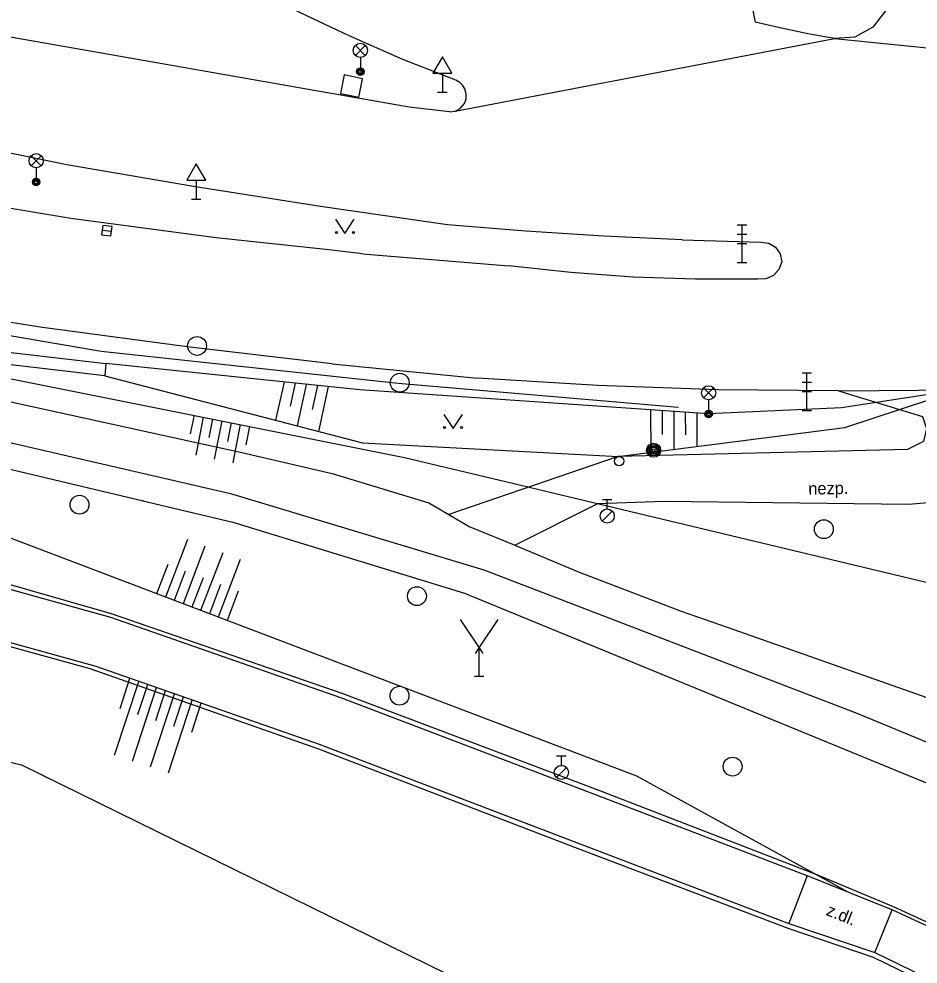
# Model space of a CAD drawing. Extents: x -598932 to -598196, y -1162207 to -1161504.
# Drawn here: x -598331.6 to -598283.9, y -1162071.8 to -1162021.7 of the extents above; entities that cross this region are included whole.
import ezdxf

# ---------------------------------------------------------------- set-up
doc = ezdxf.new("R2010")
doc.units = 0
for name, color, linetype in [('Level 12', 7, 'Continuous'), ('Level 26', 7, 'Continuous'), ('Level 27', 7, 'Continuous'), ('Level 28', 7, 'Continuous'), ('Level 31', 7, 'Continuous'), ('Level 33', 7, 'Continuous'), ('Level 34', 7, 'Continuous'), ('Level 36', 7, 'Continuous'), ('specificka linie pasportu komunikaci', 7, 'Continuous'), ('TM - CD - osa koleji', 7, 'Continuous'), ('TM - chodniky - VP', 7, 'Continuous'), ('TM - dolni hrana svahu', 7, 'Continuous'), ('TM - hladina vodniho toku_ bazenu_ nadrze', 7, 'Continuous'), ('TM - horni hrana svahu', 7, 'Continuous'), ('TM - komunikace - VP', 7, 'Continuous'), ('TM - letecke snimky - pomocna linie', 7, 'Continuous'), ('TM - popis povrchu', 7, 'Continuous'), ('TM - rozhrani ploch obecne - VP', 7, 'Continuous'), ('TM - srafovani', 7, 'Continuous'), ('TM - zabradli - VP', 7, 'Continuous')]:
    doc.layers.add(name, color=color, linetype=linetype)

msp = doc.modelspace()

# ---------------------------------------------------------------- linework, layer by layer
at = {"layer": 'Level 12'}
for p, q in [((-598307.22, -1162056.57), (-598307.22, -1162055.07)), ((-598307.47, -1162056.57), (-598306.97, -1162056.57))]:
    msp.add_line(p, q, dxfattribs=at)
for points in [[(-598308.22, -1162053.57), (-598307.22, -1162055.07), (-598306.22, -1162053.57)], [(-598307.413, -1162055.375), (-598307.22, -1162055.07), (-598307.027, -1162055.375)]]:
    msp.add_lwpolyline(points, dxfattribs=at)
at = {"layer": 'Level 26'}
msp.add_lwpolyline([(-598313.6, -1162025.87), (-598313.4, -1162024.89), (-598314.38, -1162024.69), (-598314.58, -1162025.67)], close=True, dxfattribs=at)
at = {"layer": 'Level 27'}
msp.add_line((-598327.208, -1162032.92), (-598326.712, -1162032.98), dxfattribs=at)
msp.add_lwpolyline([(-598327.239, -1162033.168), (-598326.742, -1162033.229), (-598326.681, -1162032.732), (-598327.178, -1162032.671)], close=True, dxfattribs=at)
for centre in [(-598322.18, -1162039.06), (-598311.43, -1162041.01), (-598328.41, -1162047.48), (-598288.94, -1162048.78), (-598310.52, -1162052.33), (-598311.44, -1162057.61), (-598293.78, -1162061.37)]:
    msp.add_circle(centre, 0.5, dxfattribs=at)
at = {"layer": 'Level 28'}
for p, q in [((-598300.68, -1162047.205), (-598300.18, -1162047.205)), ((-598300.43, -1162047.705), (-598300.43, -1162047.205)), ((-598300.688, -1162048.352), (-598300.158, -1162047.822)), ((-598303.11, -1162060.805), (-598302.61, -1162060.805)), ((-598302.86, -1162061.305), (-598302.86, -1162060.805)), ((-598303.118, -1162061.952), (-598302.588, -1162061.422))]:
    msp.add_line(p, q, dxfattribs=at)
for centre in [(-598300.43, -1162048.08), (-598302.86, -1162061.68)]:
    msp.add_circle(centre, 0.375, dxfattribs=at)
at = {"layer": 'Level 31'}
for centre, radius in [((-598297.97, -1162044.59), 0.375), ((-598297.97, -1162044.59), 0.305), ((-598297.97, -1162044.59), 0.235), ((-598297.97, -1162044.59), 0.165), ((-598297.97, -1162044.59), 0.0781), ((-598299.8, -1162045.17), 0.25)]:
    msp.add_circle(centre, radius, dxfattribs=at)
at = {"layer": 'Level 33'}
for p, q in [((-598313.785, -1162023.65), (-598313.255, -1162023.12)), ((-598313.785, -1162023.12), (-598313.255, -1162023.65)), ((-598313.52, -1162023.76), (-598313.52, -1162024.51)), ((-598330.975, -1162029.5), (-598330.445, -1162028.97)), ((-598330.975, -1162028.97), (-598330.445, -1162029.5)), ((-598330.71, -1162029.61), (-598330.71, -1162030.36)), ((-598293.53, -1162032.63), (-598293.03, -1162032.63)), ((-598293.28, -1162034.63), (-598293.28, -1162032.63)), ((-598293.53, -1162033.13), (-598293.03, -1162033.13)), ((-598293.53, -1162033.63), (-598293.03, -1162033.63)), ((-598293.53, -1162034.63), (-598293.03, -1162034.63)), ((-598290.09, -1162040.48), (-598289.59, -1162040.48)), ((-598289.84, -1162042.48), (-598289.84, -1162040.48)), ((-598295.315, -1162041.81), (-598294.785, -1162041.28)), ((-598295.315, -1162041.28), (-598294.785, -1162041.81)), ((-598290.09, -1162040.98), (-598289.59, -1162040.98)), ((-598290.09, -1162041.48), (-598289.59, -1162041.48)), ((-598295.05, -1162041.92), (-598295.05, -1162042.67)), ((-598290.09, -1162042.48), (-598289.59, -1162042.48))]:
    msp.add_line(p, q, dxfattribs=at)
for centre, radius in [((-598313.52, -1162023.385), 0.375), ((-598313.52, -1162024.51), 0.2), ((-598313.52, -1162024.51), 0.145), ((-598313.52, -1162024.51), 0.0876), ((-598330.71, -1162029.235), 0.375), ((-598330.71, -1162030.36), 0.2), ((-598330.71, -1162030.36), 0.145), ((-598330.71, -1162030.36), 0.0876), ((-598295.05, -1162041.545), 0.375), ((-598295.05, -1162042.67), 0.2), ((-598295.05, -1162042.67), 0.145), ((-598295.05, -1162042.67), 0.0876)]:
    msp.add_circle(centre, radius, dxfattribs=at)
at = {"layer": 'Level 34'}
for p, q in [((-598309.17, -1162024.592), (-598309.17, -1162025.61)), ((-598309.42, -1162025.61), (-598308.92, -1162025.61)), ((-598322.22, -1162030.262), (-598322.22, -1162031.28)), ((-598322.47, -1162031.28), (-598321.97, -1162031.28))]:
    msp.add_line(p, q, dxfattribs=at)
for points in [[(-598309.67, -1162024.592), (-598308.67, -1162024.592), (-598309.17, -1162023.726)], [(-598322.72, -1162030.262), (-598321.72, -1162030.262), (-598322.22, -1162029.396)]]:
    msp.add_lwpolyline(points, close=True, dxfattribs=at)
at = {"layer": 'Level 36'}
for points in [[(-598314.84, -1162032.34), (-598314.34, -1162033.09), (-598313.84, -1162032.34)], [(-598309.1, -1162042.69), (-598308.6, -1162043.44), (-598308.1, -1162042.69)]]:
    msp.add_lwpolyline(points, dxfattribs=at)
for centre in [(-598314.79, -1162033.04), (-598313.891, -1162033.04), (-598309.05, -1162043.39), (-598308.151, -1162043.39)]:
    msp.add_circle(centre, 0.05, dxfattribs=at)
at = {"layer": 'specificka linie pasportu komunikaci'}
msp.add_lwpolyline([(-598308.5, -1162026.61), (-598288.38, -1162022.76), (-598279.598, -1162023.637), (-598270.07, -1162022.89)], dxfattribs=at)
at = {"layer": 'TM - CD - osa koleji'}
msp.add_lwpolyline([(-598338.7, -1162042.66), (-598320.41, -1162046.89), (-598306.97, -1162050.93), (-598287.19, -1162058.53), (-598278.81, -1162062)], dxfattribs=at)
at = {"layer": 'TM - chodniky - VP'}
for points in [[(-598289.82, -1162067.16), (-598300.99, -1162062.88), (-598314.56, -1162057.73), (-598326.75, -1162053.47), (-598337.51, -1162050.47), (-598340.43, -1162050.34)], [(-598340.79, -1162052.39), (-598327.55, -1162056.05), (-598315.7, -1162060.18), (-598302.06, -1162065.4), (-598290.79, -1162069.69)], [(-598285.32, -1162068.97), (-598287.31, -1162068.17), (-598287.65, -1162068.03), (-598289.82, -1162067.16)], [(-598251.14, -1162086.79), (-598271.49, -1162075.37), (-598285.32, -1162068.97)], [(-598290.79, -1162069.69), (-598286.24, -1162071.23)], [(-598286.24, -1162071.23), (-598272.26, -1162078.03), (-598252.62, -1162089.07)]]:
    msp.add_lwpolyline(points, dxfattribs=at)
at = {"layer": 'TM - dolni hrana svahu'}
msp.add_lwpolyline([(-598327.07, -1162040.64), (-598313.4, -1162044.2), (-598299.85, -1162044.93), (-598287.83, -1162043.38), (-598281.77, -1162041.38)], dxfattribs=at)
at = {"layer": 'TM - hladina vodniho toku_ bazenu_ nadrze'}
msp.add_lwpolyline([(-598341.89, -1162058.78), (-598331.49, -1162061.28), (-598262.79, -1162095.04)], dxfattribs=at)
at = {"layer": 'TM - horni hrana svahu'}
for points in [[(-598338.15, -1162039.6), (-598331.32, -1162040.94)], [(-598281.77, -1162041.38), (-598288, -1162042.34), (-598295.05, -1162042.67), (-598313.55, -1162041.39), (-598327.01, -1162040)], [(-598331.32, -1162040.94), (-598311.18, -1162044.97), (-598305.08, -1162046.43)], [(-598287.65, -1162068.03), (-598298.86, -1162061.88), (-598339.39, -1162046.48)], [(-598305.08, -1162046.43), (-598303.32, -1162046.85)], [(-598303.32, -1162046.85), (-598282.77, -1162051.76), (-598282.34, -1162051.86), (-598282.18, -1162051.9)]]:
    msp.add_lwpolyline(points, dxfattribs=at)
at = {"layer": 'TM - komunikace - VP'}
for points in [[(-598308.46, -1162024.97), (-598311.27, -1162023.87), (-598314.15, -1162022.6), (-598315.69, -1162021.88), (-598318.22, -1162020.65), (-598321, -1162019.16), (-598324.3, -1162017.27), (-598326.09, -1162016.17), (-598328.22, -1162014.8), (-598332.62, -1162011.69)], [(-598285.65, -1162019.17), (-598285.44, -1162020.24), (-598285.57, -1162020.79), (-598285.68, -1162021.29), (-598286.34, -1162022.16), (-598287.3, -1162022.68), (-598288.38, -1162022.76)], [(-598292.78, -1162020.92), (-598292.59, -1162021.89)], [(-598308.8, -1162026.64), (-598310.93, -1162026.4), (-598335.02, -1162022.18)], [(-598288.38, -1162022.76), (-598289.79, -1162022.5), (-598291.19, -1162022.21), (-598292.59, -1162021.89)], [(-598308.8, -1162026.64), (-598308.5, -1162026.61), (-598308.22, -1162026.47), (-598308, -1162026.21), (-598307.91, -1162025.95), (-598307.9, -1162025.69), (-598307.97, -1162025.43), (-598308.08, -1162025.24), (-598308.24, -1162025.09), (-598308.46, -1162024.97)], [(-598322.37, -1162030.61), (-598329.08, -1162029.45), (-598336.07, -1162028.03)], [(-598308.9, -1162032.64), (-598315.64, -1162031.67), (-598322.37, -1162030.61)], [(-598313.41, -1162034.17), (-598315.19, -1162033.97), (-598321.16, -1162033.32), (-598328.88, -1162032.3), (-598336.61, -1162031.01)], [(-598296.45, -1162033.44), (-598300.6, -1162033.24), (-598304.75, -1162032.98), (-598308.9, -1162032.64)], [(-598296.45, -1162033.44), (-598292.29, -1162033.56)], [(-598292.29, -1162033.56), (-598291.86, -1162033.61), (-598291.5, -1162033.83), (-598291.25, -1162034.18), (-598291.17, -1162034.6)], [(-598313.41, -1162034.17), (-598305.65, -1162034.82)], [(-598292.44, -1162035.52), (-598295.75, -1162035.52), (-598299.06, -1162035.41), (-598302.36, -1162035.17), (-598305.65, -1162034.82)], [(-598291.17, -1162034.6), (-598291.32, -1162035.01), (-598291.61, -1162035.33)], [(-598291.61, -1162035.33), (-598292.01, -1162035.51), (-598292.44, -1162035.52)], [(-598315.01, -1162040.01), (-598322.7, -1162039.11), (-598330.38, -1162038.08), (-598337.67, -1162036.94)], [(-598315.01, -1162040.01), (-598307.3, -1162040.77)], [(-598288.16, -1162041.45), (-598294.54, -1162041.38), (-598300.92, -1162041.15), (-598307.3, -1162040.77)], [(-598288.16, -1162041.45), (-598281.77, -1162041.38)]]:
    msp.add_lwpolyline(points, dxfattribs=at)
at = {"layer": 'TM - letecke snimky - pomocna linie'}
for points in [[(-598382.73, -1162037.41), (-598375.3, -1162038.36), (-598360.29, -1162040.28), (-598360.05, -1162040.32), (-598359.87, -1162040.35), (-598359.35, -1162040.44), (-598355.62, -1162041.08), (-598339.98, -1162043.77), (-598339.34, -1162043.88), (-598339.27, -1162043.89), (-598338.94, -1162043.97), (-598325.03, -1162047.28), (-598325.13, -1162047.26), (-598320.28, -1162048.41), (-598308, -1162052.18), (-598280.1, -1162063.62), (-598280.04, -1162063.65), (-598276.71, -1162065.01), (-598272.76, -1162066.91)], [(-598334.4, -1162041.51), (-598319.81, -1162044.71), (-598315.01, -1162045.83), (-598312.45, -1162046.61), (-598309.88, -1162047.38), (-598309.55, -1162047.57), (-598308.82, -1162048), (-598307.75, -1162048.63), (-598305.45, -1162049.58), (-598305.32, -1162049.63), (-598301.91, -1162051.05), (-598297.56, -1162052.72), (-598296.51, -1162053.12), (-598294.06, -1162053.98), (-598269.67, -1162062.56)], [(-598288.16, -1162041.45), (-598283.71, -1162042.8), (-598283.5, -1162043.44), (-598283.65, -1162044.12), (-598284.5, -1162044.55), (-598299.85, -1162044.93), (-598308.82, -1162048)], [(-598305.32, -1162049.63), (-598300.92, -1162047.42), (-598297.41, -1162047.3), (-598284.45, -1162047.46), (-598280.7, -1162047.14)]]:
    msp.add_lwpolyline(points, dxfattribs=at)
at = {"layer": 'TM - rozhrani ploch obecne - VP'}
for points in [[(-598337.99, -1162038.72), (-598327.01, -1162040), (-598327.07, -1162040.64), (-598338.1, -1162039.35)], [(-598289.82, -1162067.16), (-598290.79, -1162069.69)], [(-598286.24, -1162071.23), (-598285.32, -1162068.97)]]:
    msp.add_lwpolyline(points, dxfattribs=at)
at = {"layer": 'TM - srafovani'}
for points in [[(-598317.56, -1162040.98), (-598318.01, -1162043)], [(-598316.97, -1162041.04), (-598317.24, -1162042.26)], [(-598316.39, -1162041.1), (-598316.87, -1162043.3)], [(-598315.8, -1162041.16), (-598316.08, -1162042.44)], [(-598315.22, -1162041.22), (-598315.73, -1162043.59)], [(-598322.52, -1162043.73), (-598322.32, -1162042.74)], [(-598322.23, -1162044.86), (-598321.83, -1162042.84)], [(-598298.13, -1162042.46), (-598298.12, -1162044.71)], [(-598297.51, -1162042.5), (-598297.51, -1162043.75)], [(-598296.9, -1162042.54), (-598296.89, -1162044.55)], [(-598296.29, -1162042.58), (-598296.28, -1162043.78)], [(-598295.67, -1162042.63), (-598295.67, -1162044.39)], [(-598321.53, -1162043.92), (-598321.34, -1162042.94)], [(-598321.25, -1162045.06), (-598320.85, -1162043.04)], [(-598320.55, -1162044.12), (-598320.36, -1162043.13)], [(-598320.27, -1162045.26), (-598319.87, -1162043.23)], [(-598319.57, -1162044.31), (-598319.38, -1162043.33)], [(-598322.69, -1162049.33), (-598323.86, -1162052.39)], [(-598321.76, -1162049.68), (-598322.92, -1162052.74)], [(-598320.82, -1162050.04), (-598321.99, -1162053.1)], [(-598323.73, -1162050.65), (-598324.32, -1162052.21)], [(-598319.89, -1162050.39), (-598321.05, -1162053.45)], [(-598322.8, -1162051), (-598323.39, -1162052.56)], [(-598321.86, -1162051.36), (-598322.45, -1162052.92)], [(-598320.93, -1162051.71), (-598321.52, -1162053.27)], [(-598319.99, -1162052.07), (-598320.58, -1162053.63)], [(-598326.55, -1162060.77), (-598325.26, -1162056.85)], [(-598326.26, -1162058.29), (-598325.74, -1162056.68)], [(-598325.6, -1162061.08), (-598324.32, -1162057.18)], [(-598325.31, -1162058.6), (-598324.79, -1162057.01)], [(-598324.36, -1162058.92), (-598323.85, -1162057.34)], [(-598324.65, -1162061.39), (-598323.37, -1162057.51)], [(-598323.7, -1162061.71), (-598322.43, -1162057.84)], [(-598323.41, -1162059.23), (-598322.9, -1162057.67)], [(-598322.46, -1162059.54), (-598321.96, -1162058)]]:
    msp.add_lwpolyline(points, dxfattribs=at)
at = {"layer": 'TM - zabradli - VP'}
for points in [[(-598337.78, -1162037.53), (-598327.27, -1162039.33), (-598311.52, -1162041.04), (-598296.64, -1162042.31)], [(-598289.35, -1162067.1), (-598300.9, -1162062.62), (-598314.48, -1162057.5), (-598326.71, -1162053.27), (-598337.51, -1162050.18)], [(-598340.82, -1162052.6), (-598327.86, -1162056.17), (-598315.74, -1162060.42), (-598302.16, -1162065.65), (-598290.79, -1162069.95)], [(-598195.56, -1162136.361), (-598201.97, -1162128.61), (-598221.13, -1162109.37), (-598239.56, -1162094.44), (-598251, -1162086.62), (-598271.39, -1162075.18), (-598285.24, -1162068.8), (-598289.35, -1162067.1)], [(-598290.79, -1162069.95), (-598286.32, -1162071.48), (-598272.55, -1162078.17), (-598252.69, -1162089.24), (-598241.43, -1162097.01), (-598223.27, -1162111.7), (-598204.51, -1162130.63), (-598195.56, -1162141.931)]]:
    msp.add_lwpolyline(points, dxfattribs=at)

# ---------------------------------------------------------------- texts
at = {"layer": 'TM - popis povrchu'}
for s, rotation, p in [('nezp.', 1, (-598289.76, -1162046.95)), ('z.dl.', 338.09, (-598288.87, -1162069.23))]:
    msp.add_text(s, height=0.65, rotation=rotation, dxfattribs=at).set_placement(p)

doc.saveas('drawing.dxf')
